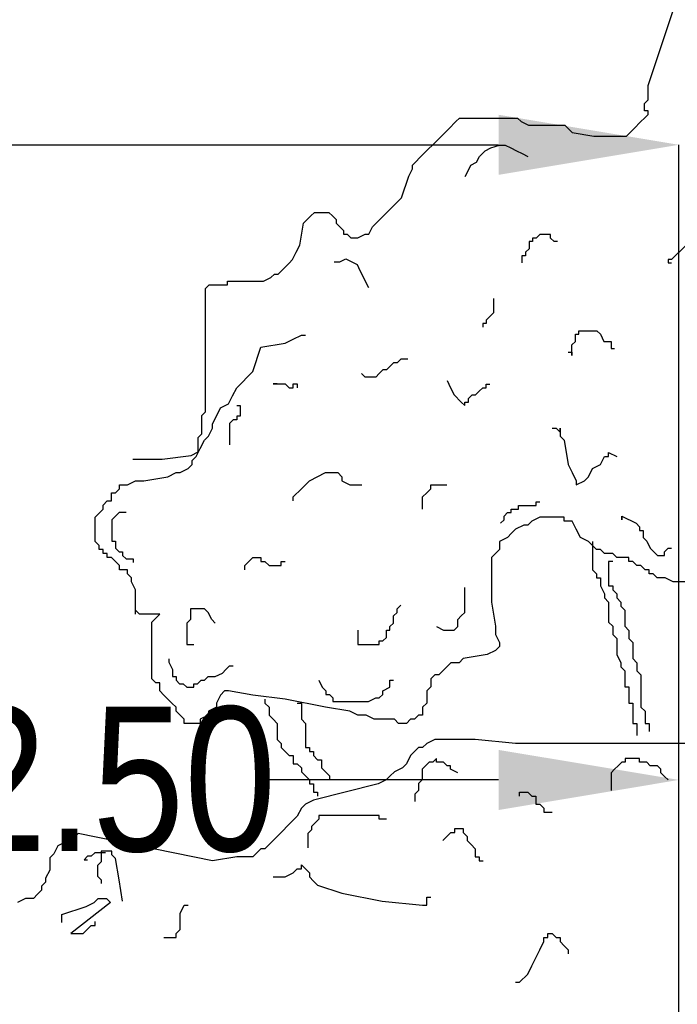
# Model space of a CAD drawing. Extents: x 1616800 to 1632437, y 2248456 to 2251974.
# Tile 333 of 399: x 1619123.38 to 1619124.84, y 2251210.83 to 2251213.01. Entities that reach past the tile are written whole.
import ezdxf

# ---------------------------------------------------------------- set-up
doc = ezdxf.new("R2010")
doc.units = 0
doc.header["$LTSCALE"] = 2
doc.header["$PDMODE"] = 3
doc.header["$PDSIZE"] = 0.2
doc.linetypes.add('CONTINU', pattern=[0])
doc.layers.get('Defpoints').update_dxf_attribs({"linetype": 'CONTINUOUS'})
doc.layers.add('0000-PAP-PROFIL EN TRAVERS DE PRINCIPE', color=7, linetype='CONTINUOUS')
doc.layers.add('00profil', color=7, linetype='CONTINUOUS')
doc.styles.add('Arial', font='ARIALN.TTF')
doc.styles.get("Standard").update_dxf_attribs({"font": 'arial.ttf'})
doc.dimstyles.get("Standard").update_dxf_attribs({"dimtxt": 0.18, "dimasz": 0.18, "dimexe": 0.18, "dimexo": 0.0625, "dimgap": 0.09, "dimtad": 0, "dimtih": 1, "dimtoh": 1, "dimdec": 4, "dimzin": 0, "dimdsep": 46, "dimtxsty": 'Standard', "dimcen": 0.09, "dimadec": 0, "dimazin": 0, "dimtfac": 1, "dimtdec": 4, "dimtofl": 0, "dimtmove": 0, "dimatfit": 3, "dimfxl": 1, "dimtolj": 1, "dimtzin": 0, "dimarcsym": 0})

# ---------------------------------------------------------------- blocks, each defined once
blk = doc.blocks.new('BEAUTIFUL TREE')
at = {"layer": '00profil', "color": 8}
for points in [[(-1.965, 6.5765), (-1.8837, 6.5765), (-1.8025, 6.5867), (-1.7822, 6.5968), (-1.7822, 6.6374), (-1.772, 6.6476), (-1.772, 6.6983), (-1.7619, 6.7085), (-1.7619, 7.0536), (-1.7517, 7.0638), (-1.7009, 7.0638), (-1.7009, 7.0739), (-1.5994, 7.0739), (-1.5791, 7.0841), (-1.5689, 7.0942), (-1.5588, 7.0942), (-1.5385, 7.1145), (-1.5283, 7.1247), (-1.5182, 7.1348), (-1.508, 7.1551), (-1.4979, 7.1754), (-1.4877, 7.2363), (-1.4775, 7.2465), (-1.4674, 7.2566), (-1.4572, 7.2668), (-1.4166, 7.2668), (-1.4065, 7.2566), (-1.3963, 7.2465), (-1.3963, 7.2363), (-1.376, 7.216), (-1.376, 7.2059), (-1.3658, 7.2059), (-1.3557, 7.1957), (-1.3354, 7.1957), (-1.3151, 7.2059), (-1.3049, 7.2059), (-1.2948, 7.2262), (-1.2846, 7.2363), (-1.2745, 7.2465), (-1.2135, 7.3074), (-1.1932, 7.3683), (-1.1831, 7.3886), (-1.1831, 7.3987), (-1.1729, 7.4089), (-1.1628, 7.419), (-1.1018, 7.4799), (-1.0815, 7.5002), (-1.0612, 7.5205), (-1.0511, 7.5307), (-0.8886, 7.5307), (-0.8784, 7.5205), (-0.8581, 7.5104), (-0.7566, 7.5104), (-0.7464, 7.5002), (-0.7363, 7.4901), (-0.6753, 7.4799), (-0.5839, 7.4799), (-0.5738, 7.4901), (-0.5636, 7.5002), (-0.5433, 7.5205), (-0.5332, 7.5307), (-0.523, 7.5408), (-0.523, 7.551), (-0.5332, 7.551), (-0.5332, 7.5713), (-0.523, 7.5814), (-0.523, 7.622), (-0.4418, 7.8657)], [(-1.0351, 7.3673), (-1.0271, 7.3833), (-1.0192, 7.3992), (-1.0032, 7.4072), (-0.9953, 7.4231), (-0.9793, 7.439), (-0.9634, 7.447), (-0.9395, 7.455), (-0.9236, 7.455), (-0.9076, 7.447), (-0.8917, 7.439), (-0.8758, 7.4311), (-0.8598, 7.4231)], [(-0.3876, 7.2249), (-0.3876, 7.215), (-0.3776, 7.215), (-0.3876, 7.215), (-0.3975, 7.195), (-0.4075, 7.185), (-0.4275, 7.1651), (-0.4474, 7.1451), (-0.4574, 7.1352), (-0.4674, 7.1352), (-0.4674, 7.1252), (-0.4574, 7.1252)], [(-0.7767, 7.185), (-0.7867, 7.185), (-0.7967, 7.195), (-0.7967, 7.205), (-0.8266, 7.205), (-0.8366, 7.195), (-0.8466, 7.195), (-0.8466, 7.185), (-0.8566, 7.185), (-0.8566, 7.1651), (-0.8665, 7.1551), (-0.8665, 7.1451), (-0.8765, 7.1451), (-0.8765, 7.1252)], [(-1.4016, 7.1284), (-1.3857, 7.1284), (-1.3697, 7.1364), (-1.3379, 7.1205), (-1.3299, 7.1045), (-1.3219, 7.0886), (-1.314, 7.0727), (-1.306, 7.0568)], [(-0.4188, 6.2332), (-0.4528, 6.2332), (-0.4754, 6.2445), (-0.498, 6.2445), (-0.5094, 6.2558), (-0.5207, 6.2558), (-0.5207, 6.2671), (-0.532, 6.2671), (-0.5433, 6.2785), (-0.5546, 6.2785), (-0.5659, 6.2898), (-0.5773, 6.2898), (-0.5773, 6.3011), (-0.6112, 6.3011), (-0.6225, 6.3124), (-0.6451, 6.3124), (-0.6565, 6.3237), (-0.6678, 6.3237), (-0.6791, 6.335), (-0.6904, 6.3463), (-0.713, 6.3576), (-0.7243, 6.3803), (-0.7357, 6.4029), (-0.7583, 6.4029), (-0.7583, 6.4142), (-0.8262, 6.4142), (-0.8488, 6.4029), (-0.8601, 6.3916), (-0.8714, 6.3916), (-0.8941, 6.3803), (-0.9054, 6.3689), (-0.9167, 6.3576), (-0.9393, 6.3463), (-0.9393, 6.3237), (-0.9507, 6.3124), (-0.962, 6.3011), (-0.962, 6.1767), (-0.9507, 6.1088), (-0.9507, 6.0862), (-0.9393, 6.0636), (-0.9393, 6.0522), (-0.9507, 6.0409), (-0.9733, 6.0296), (-1.0412, 6.0183), (-1.0525, 6.007), (-1.0751, 6.007), (-1.0977, 5.9844), (-1.1091, 5.9731), (-1.1204, 5.9731), (-1.1317, 5.9618), (-1.1317, 5.9391), (-1.143, 5.9278), (-1.143, 5.8939), (-1.1543, 5.8826), (-1.1543, 5.86), (-1.1656, 5.86), (-1.177, 5.8487), (-1.1883, 5.8487), (-1.1996, 5.8373), (-1.2222, 5.8373), (-1.2335, 5.8487), (-1.2901, 5.8487), (-1.3127, 5.86), (-1.3354, 5.86), (-1.358, 5.8713), (-1.4259, 5.8826), (-1.539, 5.9052), (-1.6296, 5.9165), (-1.6975, 5.9278), (-1.7088, 5.9278), (-1.7201, 5.9165), (-1.7314, 5.8939), (-1.7314, 5.8826), (-1.754, 5.8713), (-1.754, 5.86), (-1.7767, 5.8487), (-1.7767, 5.8373), (-1.8219, 5.8373), (-1.8219, 5.8487), (-1.8332, 5.86), (-1.8445, 5.8713), (-1.8445, 5.8826), (-1.8559, 5.8939), (-1.8672, 5.9052), (-1.8785, 5.9165), (-1.8898, 5.9278), (-1.8898, 5.9505), (-1.9011, 5.9505), (-1.9124, 5.9618), (-1.9124, 6.1201), (-1.9011, 6.1314), (-1.8898, 6.1427), (-1.9464, 6.1427), (-1.9577, 6.154)], [(-0.9563, 7.0254), (-0.9563, 6.9855), (-0.9663, 6.9756), (-0.9763, 6.9656), (-0.9763, 6.9556), (-0.9863, 6.9556), (-0.9863, 6.9456)], [(-1.9577, 6.1427), (-1.9577, 6.2106), (-1.969, 6.2332), (-1.969, 6.2445), (-1.9803, 6.2558), (-1.9803, 6.2671), (-2.003, 6.2671), (-2.003, 6.2785), (-2.0256, 6.3011), (-2.0369, 6.3011), (-2.0369, 6.3124), (-2.0482, 6.3124), (-2.0482, 6.3237), (-2.0595, 6.3237), (-2.0595, 6.335), (-2.0709, 6.3463), (-2.0709, 6.4142), (-2.0595, 6.4255), (-2.0482, 6.4368), (-2.0482, 6.4481), (-2.0369, 6.4594), (-2.0256, 6.4594), (-2.0256, 6.482), (-2.0143, 6.482), (-2.003, 6.4934), (-2.003, 6.5047), (-1.9803, 6.5047), (-1.9577, 6.516), (-1.9351, 6.516), (-1.8672, 6.5273), (-1.8445, 6.5386), (-1.8332, 6.5386), (-1.8106, 6.5499), (-1.7993, 6.5612), (-1.7993, 6.5725), (-1.788, 6.5838), (-1.7767, 6.6065), (-1.7653, 6.6291), (-1.754, 6.6404), (-1.7427, 6.663), (-1.7427, 6.6743), (-1.7201, 6.7196), (-1.6975, 6.7309), (-1.6861, 6.7535), (-1.6748, 6.7761), (-1.6296, 6.8214), (-1.6069, 6.8892), (-1.539, 6.9005), (-1.5164, 6.9119), (-1.4938, 6.9232), (-1.4819, 6.9232)], [(-0.7468, 6.8758), (-0.7368, 6.8758), (-0.7368, 6.8659), (-0.7368, 6.8958), (-0.7268, 6.9058), (-0.7268, 6.9257), (-0.7169, 6.9257), (-0.7169, 6.9357), (-0.667, 6.9357), (-0.657, 6.9257), (-0.647, 6.9058), (-0.6271, 6.9058), (-0.6271, 6.8858), (-0.6171, 6.8858)], [(-1.1958, 6.8559), (-1.2158, 6.8559), (-1.2258, 6.8459), (-1.2357, 6.8459), (-1.2457, 6.8359), (-1.2557, 6.826), (-1.2657, 6.826), (-1.2757, 6.816), (-1.2856, 6.806), (-1.3156, 6.806), (-1.3256, 6.816)], [(-1.573, 6.7874), (-1.5617, 6.7874), (-1.573, 6.7874), (-1.539, 6.7874), (-1.5277, 6.7761), (-1.5164, 6.7761), (-1.5164, 6.7874), (-1.5051, 6.7874), (-1.5051, 6.7761)], [(-1.0861, 6.796), (-1.0761, 6.7761), (-1.0661, 6.7561), (-1.0462, 6.7362), (-1.0362, 6.7262), (-1.0362, 6.7362), (-1.0262, 6.7362), (-1.0262, 6.7462), (-1.0162, 6.7561), (-1.0062, 6.7561), (-0.9963, 6.7661), (-0.9863, 6.7761), (-0.9763, 6.7761), (-0.9763, 6.7861), (-0.9663, 6.7861)], [(-1.6748, 6.7262), (-1.6648, 6.7262), (-1.6648, 6.6963), (-1.6748, 6.6963), (-1.6748, 6.6863), (-1.6848, 6.6863), (-1.6948, 6.6763), (-1.6948, 6.6165)], [(-0.7922, 6.663), (-0.7809, 6.663), (-0.7696, 6.6517), (-0.7696, 6.663), (-0.7696, 6.6404), (-0.7583, 6.6291), (-0.747, 6.5612), (-0.7357, 6.5386), (-0.7243, 6.516), (-0.7243, 6.5047), (-0.7017, 6.516), (-0.6904, 6.5273), (-0.6791, 6.5499), (-0.6565, 6.5612), (-0.6451, 6.5838), (-0.6338, 6.5838), (-0.6338, 6.5952), (-0.6112, 6.5838)], [(-1.5164, 6.4594), (-1.5164, 6.4707), (-1.4938, 6.4934), (-1.4711, 6.516), (-1.4259, 6.5386), (-1.3919, 6.5386), (-1.3806, 6.5273), (-1.3806, 6.516), (-1.358, 6.5047), (-1.3241, 6.5047)], [(-1.1543, 6.4368), (-1.1543, 6.4707), (-1.143, 6.482), (-1.1317, 6.4934), (-1.1317, 6.5047), (-1.0864, 6.5047)], [(-0.9364, 6.397), (-0.9264, 6.407), (-0.9264, 6.417), (-0.9164, 6.427), (-0.9065, 6.427), (-0.9065, 6.4369), (-0.8865, 6.4369), (-0.8865, 6.4469), (-0.8366, 6.4469), (-0.8366, 6.4569), (-0.8266, 6.4569)], [(-1.9841, 6.427), (-2.0041, 6.427), (-2.0141, 6.417), (-2.0241, 6.407), (-2.0241, 6.3472), (-2.0141, 6.3472), (-2.0141, 6.3272), (-2.0041, 6.3172), (-1.9941, 6.3172), (-1.9941, 6.3073), (-1.9841, 6.2973), (-1.9642, 6.2973), (-1.9642, 6.2873)], [(-0.5971, 6.417), (-0.5971, 6.407), (-0.5971, 6.417), (-0.5572, 6.397), (-0.5472, 6.3871), (-0.5472, 6.3771), (-0.5372, 6.3771), (-0.5372, 6.3571), (-0.5273, 6.3472), (-0.5173, 6.3272), (-0.5073, 6.3172), (-0.4973, 6.3073), (-0.4774, 6.3073), (-0.4774, 6.3172), (-0.4674, 6.3272), (-0.4574, 6.3272)], [(-0.6791, 6.3463), (-0.6791, 6.2671), (-0.6678, 6.2558), (-0.6678, 6.2445), (-0.6565, 6.2445), (-0.6565, 6.2219), (-0.6451, 6.1993), (-0.6451, 6.188), (-0.6338, 6.1767), (-0.6338, 6.1201), (-0.6225, 6.1088), (-0.6225, 6.0862), (-0.6112, 6.0749), (-0.6112, 6.0296), (-0.5999, 6.007), (-0.5999, 5.9957), (-0.5886, 5.9844), (-0.5886, 5.9391), (-0.5773, 5.9391), (-0.5773, 5.8939), (-0.5659, 5.8939), (-0.5659, 5.8373), (-0.5546, 5.8373), (-0.5546, 5.8034)], [(-1.6522, 6.2671), (-1.6522, 6.2785), (-1.6296, 6.3011), (-1.6069, 6.3011), (-1.6069, 6.2898), (-1.5956, 6.2898), (-1.5843, 6.2785), (-1.5504, 6.2785), (-1.5504, 6.2898), (-1.539, 6.2898)], [(-0.6225, 6.2898), (-0.6338, 6.2898), (-0.6338, 6.2219), (-0.6225, 6.2219), (-0.6225, 6.2106), (-0.6112, 6.1993), (-0.6112, 6.188), (-0.5999, 6.1767), (-0.5999, 6.1654), (-0.5886, 6.154), (-0.5886, 6.1088), (-0.5773, 6.0975), (-0.5773, 6.0749), (-0.5659, 6.0636), (-0.5659, 6.0183), (-0.5546, 6.007), (-0.5546, 5.9844), (-0.5433, 5.9731), (-0.5433, 5.8826), (-0.532, 5.8713), (-0.532, 5.8373), (-0.5207, 5.8373), (-0.5207, 5.8147)], [(-1.116, 6.1078), (-1.096, 6.0978), (-1.0661, 6.0978), (-1.0561, 6.1078), (-1.0561, 6.1277), (-1.0462, 6.1377), (-1.0362, 6.1477), (-1.0362, 6.2175)], [(-0.4188, 5.7808), (-0.8941, 5.7808), (-1.0072, 5.7921), (-1.1204, 5.7921), (-1.143, 5.7808), (-1.1543, 5.7695), (-1.1656, 5.7695), (-1.177, 5.7582), (-1.1883, 5.7469), (-1.1996, 5.7242), (-1.2109, 5.7129), (-1.2335, 5.7016), (-1.2448, 5.6903), (-1.2562, 5.679), (-1.2788, 5.6677), (-1.4598, 5.6224), (-1.4825, 5.6111), (-1.4938, 5.5998), (-1.5051, 5.5772), (-1.573, 5.5093), (-1.5956, 5.4867), (-1.6069, 5.4867), (-1.6182, 5.4754), (-1.6296, 5.4641), (-1.6748, 5.4641), (-1.7427, 5.4528), (-2.1188, 5.5287), (-2.1302, 5.5173), (-2.1528, 5.506), (-2.1754, 5.4947), (-2.1867, 5.4721), (-2.198, 5.4608), (-2.198, 5.4269), (-2.2094, 5.4042), (-2.2094, 5.3929), (-2.2207, 5.3816), (-2.2207, 5.3703), (-2.232, 5.359), (-2.2433, 5.3477), (-2.2659, 5.3477), (-2.2886, 5.3364)], [(-1.7347, 6.1178), (-1.7447, 6.1277), (-1.7546, 6.1477), (-1.7646, 6.1577), (-1.8045, 6.1577), (-1.8045, 6.1277), (-1.8145, 6.1178), (-1.8145, 6.0579), (-1.7945, 6.0579)], [(-1.3355, 6.0978), (-1.3355, 6.0579), (-1.2757, 6.0579), (-1.2757, 6.0679), (-1.2657, 6.0679), (-1.2557, 6.0779), (-1.2557, 6.0978), (-1.2457, 6.0978), (-1.2457, 6.1078), (-1.2357, 6.1178), (-1.2357, 6.1377), (-1.2258, 6.1477), (-1.2258, 6.1577), (-1.2158, 6.1676)], [(-1.8644, 6.018), (-1.8644, 6.008), (-1.8544, 5.9881), (-1.8544, 5.9681), (-1.8444, 5.9681), (-1.8444, 5.9582), (-1.8345, 5.9482), (-1.8245, 5.9482), (-1.8145, 5.9382), (-1.7945, 5.9382), (-1.7945, 5.9482), (-1.7846, 5.9482), (-1.7746, 5.9582), (-1.7646, 5.9582), (-1.7546, 5.9681), (-1.7347, 5.9681), (-1.7147, 5.9781), (-1.7047, 5.9881), (-1.6948, 5.9981), (-1.6848, 5.9981)], [(-1.4453, 5.9582), (-1.4353, 5.9382), (-1.4253, 5.9282), (-1.4253, 5.9183), (-1.4154, 5.9183), (-1.4054, 5.9083), (-1.4054, 5.8983), (-1.3056, 5.8983), (-1.2856, 5.9083), (-1.2757, 5.9083), (-1.2657, 5.9183), (-1.2657, 5.9282), (-1.2457, 5.9382), (-1.2457, 5.9582), (-1.2357, 5.9582)], [(-1.5956, 5.9052), (-1.5956, 5.8939), (-1.5843, 5.8826), (-1.5843, 5.86), (-1.573, 5.8487), (-1.5617, 5.8373), (-1.5617, 5.7921), (-1.5504, 5.7808), (-1.5504, 5.7695), (-1.539, 5.7582), (-1.5277, 5.7469), (-1.5164, 5.7469), (-1.5164, 5.7242), (-1.5051, 5.7242), (-1.4938, 5.7129), (-1.4938, 5.7016), (-1.4825, 5.6903), (-1.4711, 5.679), (-1.4711, 5.6677), (-1.4598, 5.6677), (-1.4598, 5.6451), (-1.4485, 5.6451), (-1.4485, 5.6338)], [(-1.5051, 5.8939), (-1.4938, 5.8939), (-1.4938, 5.8487), (-1.4825, 5.8373), (-1.4825, 5.7695), (-1.4711, 5.7695), (-1.4711, 5.7582), (-1.4598, 5.7582), (-1.4598, 5.7469), (-1.4485, 5.7355), (-1.4372, 5.7355), (-1.4372, 5.7129), (-1.4259, 5.7016), (-1.4146, 5.6903), (-1.4146, 5.679)], [(-1.0561, 5.6988), (-1.0761, 5.7088), (-1.0761, 5.7188), (-1.0861, 5.7188), (-1.096, 5.7287), (-1.116, 5.7287), (-1.116, 5.7387), (-1.126, 5.7287), (-1.136, 5.7287), (-1.1459, 5.7188), (-1.1559, 5.7088), (-1.1559, 5.6789), (-1.1659, 5.6689), (-1.1659, 5.649), (-1.1759, 5.639), (-1.1759, 5.619)], [(-0.4674, 5.6789), (-0.4774, 5.6889), (-0.4874, 5.6988), (-0.4874, 5.7088), (-0.4973, 5.7188), (-0.5173, 5.7188), (-0.5273, 5.7287), (-0.5472, 5.7287), (-0.5472, 5.7387), (-0.5871, 5.7387), (-0.5871, 5.7287), (-0.5971, 5.7287), (-0.6071, 5.7188), (-0.6171, 5.7088), (-0.6271, 5.6988), (-0.6271, 5.649)], [(-0.8828, 5.6338), (-0.8828, 5.6451), (-0.8601, 5.6451), (-0.8488, 5.6338), (-0.8375, 5.6338), (-0.8375, 5.6111), (-0.8262, 5.6111), (-0.8149, 5.5998), (-0.8149, 5.5885), (-0.7922, 5.5885)], [(-1.2557, 5.5692), (-1.2757, 5.5692), (-1.2757, 5.5791), (-1.4453, 5.5791), (-1.4453, 5.5692), (-1.4553, 5.5592), (-1.4653, 5.5492), (-1.4653, 5.5392), (-1.4752, 5.5293), (-1.4752, 5.4894)], [(-1.0977, 5.5093), (-1.0751, 5.532), (-1.0638, 5.532), (-1.0638, 5.5433), (-1.0412, 5.5433), (-1.0412, 5.532), (-1.0299, 5.5206), (-1.0299, 5.5093), (-1.0185, 5.498), (-1.0072, 5.4867), (-1.0072, 5.4641), (-0.9959, 5.4641), (-0.9959, 5.4528), (-0.9846, 5.4528)], [(-2.042, 5.4755), (-2.0719, 5.4755), (-2.0819, 5.4655), (-2.0919, 5.4655), (-2.1019, 5.4555), (-2.0919, 5.4555)], [(-1.9941, 5.3397), (-2.0041, 5.3996), (-2.0141, 5.4594), (-2.0241, 5.4694), (-2.0241, 5.4794), (-2.054, 5.4794), (-2.054, 5.4495), (-2.064, 5.4395), (-2.064, 5.4096), (-2.054, 5.3996), (-2.054, 5.3896)], [(-1.573, 5.4075), (-1.539, 5.4075), (-1.5164, 5.4189), (-1.5051, 5.4302), (-1.4938, 5.4302), (-1.4938, 5.4415), (-1.4711, 5.4189), (-1.4711, 5.4075), (-1.4598, 5.3962), (-1.4485, 5.3849), (-1.3806, 5.3623), (-1.2675, 5.3397), (-1.1543, 5.3284), (-1.143, 5.3284), (-1.143, 5.351), (-1.1317, 5.351)], [(-2.1641, 5.2798), (-2.1641, 5.3024), (-2.0962, 5.3251), (-2.0736, 5.3364), (-2.0623, 5.3477), (-2.0396, 5.3477), (-2.0283, 5.3364), (-2.1387, 5.2492), (-2.1048, 5.2492), (-2.0935, 5.2605), (-2.0822, 5.2718), (-2.0709, 5.2718), (-2.0709, 5.2831)], [(-1.8785, 5.2379), (-1.8445, 5.2379), (-1.8445, 5.2492), (-1.8332, 5.2605), (-1.8332, 5.3057), (-1.8219, 5.3284), (-1.8106, 5.3284)], [(-0.8941, 5.1135), (-0.8828, 5.1135), (-0.8601, 5.1361), (-0.8488, 5.1587), (-0.8375, 5.1813), (-0.8262, 5.2039), (-0.8149, 5.2266), (-0.8149, 5.2379), (-0.8036, 5.2379), (-0.8036, 5.2492), (-0.7922, 5.2492), (-0.7809, 5.2379), (-0.7696, 5.2379), (-0.7696, 5.2266), (-0.7583, 5.2153), (-0.747, 5.2039), (-0.747, 5.1926)]]:
    blk.add_lwpolyline(points, dxfattribs=at)
blk = doc.blocks.new('*D190')
at = {"layer": '0000-PAP-PROFIL EN TRAVERS DE PRINCIPE', "color": 0, "lineweight": -2, "ltscale": 0.6, "transparency": 16777216}
for p, q in [((1619122.3428, 2251206.9528), (1619122.3428, 2251211.3227)), ((1619124.8428, 2251206.9028), (1619124.8428, 2251211.3227))]:
    blk.add_line(p, q, dxfattribs=at)
at = {"layer": '0000-PAP-PROFIL EN TRAVERS DE PRINCIPE', "color": 0, "linetype": 'Continuous', "lineweight": -2, "ltscale": 0.6, "transparency": 16777216}
for p, q in [((1619122.7428, 2251211.3227), (1619123.2502, 2251211.3227)), ((1619124.4428, 2251211.3227), (1619123.9354, 2251211.3227))]:
    blk.add_line(p, q, dxfattribs=at)
at = {"layer": '0000-PAP-PROFIL EN TRAVERS DE PRINCIPE', "color": 0, "ltscale": 0.6, "transparency": 16777216}
for points in [[(1619122.7428, 2251211.3893), (1619122.7428, 2251211.256), (1619122.3428, 2251211.3227)], [(1619124.4428, 2251211.3893), (1619124.4428, 2251211.256), (1619124.8428, 2251211.3227)]]:
    blk.add_solid(points, dxfattribs=at)
at = {"layer": 'Defpoints', "color": 0, "ltscale": 0.6, "transparency": 16777216}
for p in [(1619124.8428, 2251211.3227), (1619122.3428, 2251206.9528), (1619124.8428, 2251206.9028)]:
    blk.add_point(p, dxfattribs=at)
at = {"layer": '0000-PAP-PROFIL EN TRAVERS DE PRINCIPE', "color": 0, "ltscale": 0.6, "transparency": 16777216, "insert": (1619123.5928, 2251211.3227), "char_height": 0.32, "attachment_point": 5, "style": 'Arial'}
blk.add_mtext('\\A1;2.50', dxfattribs=at)
blk = doc.blocks.new('*D192')
at = {"layer": '0000-PAP-PROFIL EN TRAVERS DE PRINCIPE', "color": 0, "linetype": 'Continuous', "lineweight": -2, "ltscale": 0.6, "transparency": 16777216}
for p, q in [((1619121.9296, 2251212.7311), (1619122.3428, 2251212.7311)), ((1619122.7428, 2251212.7311), (1619124.4428, 2251212.7311))]:
    blk.add_line(p, q, dxfattribs=at)
at = {"layer": '0000-PAP-PROFIL EN TRAVERS DE PRINCIPE', "color": 0, "lineweight": -2, "ltscale": 0.6, "transparency": 16777216}
for p, q in [((1619122.3428, 2251206.9528), (1619122.3428, 2251212.7311)), ((1619124.8428, 2251211.3227), (1619124.8428, 2251212.7311))]:
    blk.add_line(p, q, dxfattribs=at)
at = {"layer": '0000-PAP-PROFIL EN TRAVERS DE PRINCIPE', "color": 0, "ltscale": 0.6, "transparency": 16777216}
for points in [[(1619122.7428, 2251212.7977), (1619122.7428, 2251212.6644), (1619122.3428, 2251212.7311)], [(1619124.4428, 2251212.7977), (1619124.4428, 2251212.6644), (1619124.8428, 2251212.7311)]]:
    blk.add_solid(points, dxfattribs=at)
at = {"layer": 'Defpoints', "color": 0, "ltscale": 0.6, "transparency": 16777216}
for p in [(1619124.8428, 2251212.7311), (1619124.8428, 2251211.3227), (1619122.3428, 2251206.9528)]:
    blk.add_point(p, dxfattribs=at)
at = {"layer": '0000-PAP-PROFIL EN TRAVERS DE PRINCIPE', "color": 0, "ltscale": 0.6, "transparency": 16777216, "insert": (1619120.2599, 2251212.7311), "char_height": 0.32, "attachment_point": 5, "style": 'Arial'}
blk.add_mtext('\\A1;Cheminement piéton', dxfattribs=at)
blk = doc.blocks.new('*D193')
at = {"layer": '0000-PAP-PROFIL EN TRAVERS DE PRINCIPE', "color": 0, "linetype": 'CONTINU', "lineweight": -2, "ltscale": 0.03, "transparency": 16777216}
for p, q in [((1619122.3428, 2251211.3227), (1619122.3428, 2251214.1604)), ((1619138.8476, 2251211.3509), (1619138.8476, 2251214.1604))]:
    blk.add_line(p, q, dxfattribs=at)
at = {"layer": '0000-PAP-PROFIL EN TRAVERS DE PRINCIPE', "color": 0, "linetype": 'Continuous', "lineweight": -2, "ltscale": 0.03, "transparency": 16777216}
for p, q in [((1619122.7428, 2251214.1604), (1619129.2869, 2251214.1604)), ((1619138.4476, 2251214.1604), (1619131.9035, 2251214.1604))]:
    blk.add_line(p, q, dxfattribs=at)
at = {"layer": '0000-PAP-PROFIL EN TRAVERS DE PRINCIPE', "color": 0, "linetype": 'CONTINU', "ltscale": 0.03, "transparency": 16777216}
for points in [[(1619122.7428, 2251214.2271), (1619122.7428, 2251214.0938), (1619122.3428, 2251214.1604)], [(1619138.4476, 2251214.2271), (1619138.4476, 2251214.0938), (1619138.8476, 2251214.1604)]]:
    blk.add_solid(points, dxfattribs=at)
at = {"layer": 'Defpoints', "color": 0, "linetype": 'CONTINU', "ltscale": 0.03, "transparency": 16777216}
for p in [(1619138.8476, 2251214.1604), (1619138.8476, 2251211.3509), (1619122.3428, 2251211.3227)]:
    blk.add_point(p, dxfattribs=at)
at = {"layer": '0000-PAP-PROFIL EN TRAVERS DE PRINCIPE', "color": 0, "linetype": 'CONTINU', "ltscale": 0.03, "transparency": 16777216, "insert": (1619130.5952, 2251214.1604), "char_height": 0.32, "attachment_point": 5, "style": 'Arial'}
blk.add_mtext('\\A1;Emprise 16.50m', dxfattribs=at)

msp = doc.modelspace()

# ---------------------------------------------------------------- block references
at = {"layer": '0000-PAP-PROFIL EN TRAVERS DE PRINCIPE', "xscale": 0.7926578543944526, "yscale": 0.7926578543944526, "zscale": 0.7926578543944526}
msp.add_blockref('BEAUTIFUL TREE', (1619125.1894, 2251206.8212), dxfattribs=at)

# ---------------------------------------------------------------- dimensions: what is measured, and where the dimension line sits
at = {"layer": '0000-PAP-PROFIL EN TRAVERS DE PRINCIPE', "color": 1, "linetype": 'CONTINU', "ltscale": 0.03}
dim = msp.add_linear_dim(base=(1619138.8476, 2251214.1604), p1=(1619122.3428, 2251211.3227), p2=(1619138.8476, 2251211.3509), text='Emprise 16.50m', dimstyle='Standard', override={"dimscale": 40, "dimtxt": 0.008, "dimasz": 0.01, "dimexe": 0, "dimexo": 0, "dimgap": 0, "dimtih": 0, "dimtoh": 0, "dimdec": 2, "dimtxsty": 'Arial', "dimcen": 1.5, "dimtmove": 1, "dimfxl": 1.25, "dimfxlon": 1}, dxfattribs=at)
dim.commit()
dim.dimension.update_dxf_attribs({"geometry": '*D193', "text_midpoint": (1619130.5952, 2251214.1604)})
at = {"layer": '0000-PAP-PROFIL EN TRAVERS DE PRINCIPE', "ltscale": 0.6}
dim = msp.add_linear_dim(base=(1619124.8428, 2251212.7311), p1=(1619122.3428, 2251206.9528), p2=(1619124.8428, 2251211.3227), text='Cheminement piéton', dimstyle='Standard', override={"dimscale": 40, "dimtxt": 0.008, "dimasz": 0.01, "dimexe": 0, "dimexo": 0, "dimgap": 0, "dimtih": 0, "dimtoh": 0, "dimdec": 2, "dimtxsty": 'Arial', "dimcen": 1.5, "dimtmove": 1, "dimfxl": 1.25, "dimfxlon": 1}, dxfattribs=at)
dim.commit()
dim.dimension.update_dxf_attribs({"geometry": '*D192', "text_midpoint": (1619120.2599, 2251213.1311), "dimtype": 160})
dim = msp.add_linear_dim(base=(1619124.8428, 2251211.3227), p1=(1619122.3428, 2251206.9528), p2=(1619124.8428, 2251206.9028), dimstyle='Standard', override={"dimscale": 40, "dimtxt": 0.008, "dimasz": 0.01, "dimexe": 0, "dimexo": 0, "dimgap": 0, "dimtih": 0, "dimtoh": 0, "dimdec": 2, "dimtxsty": 'Arial', "dimcen": 1.5, "dimtmove": 1, "dimfxl": 1.25, "dimfxlon": 1}, dxfattribs=at)
dim.commit()
dim.dimension.update_dxf_attribs({"geometry": '*D190', "text_midpoint": (1619123.5928, 2251211.3227)})

doc.saveas('drawing.dxf')
